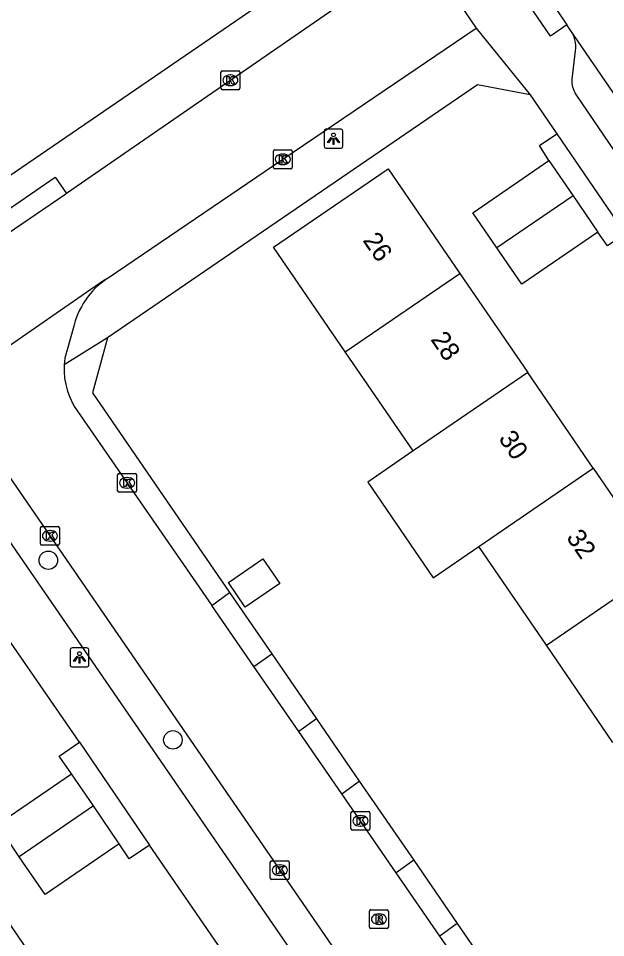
# Model space of a CAD drawing. Extents: x 157466 to 158888, y 383063 to 384677.
# Drawn here: x 158397.42 to 158428.52, y 383640.32 to 383689.02 of the extents above; entities that cross this region are included whole.
import ezdxf

# ---------------------------------------------------------------- set-up
doc = ezdxf.new("R2010")
doc.units = 0
for name, color, linetype in [('IMGEO_Boom', 7, 'Continuous'), ('IMGEO_Kolk', 7, 'Continuous'), ('IMGEO_Lichtpunt', 7, 'Continuous'), ('IMGEO_Pand', 7, 'Continuous'), ('IMGEO_Pand_nummerreeks', 7, 'Continuous'), ('IMGEO_Rijbaan_lokaal_open', 7, 'Continuous'), ('IMGEO_Rioolput', 7, 'Continuous'), ('IMGEO_Voetpad_open', 7, 'Continuous')]:
    doc.layers.add(name, color=color, linetype=linetype)

msp = doc.modelspace()

# ---------------------------------------------------------------- linework, layer by layer
at = {"layer": 'IMGEO_Boom'}
for centre in [(158399.001, 383660.31), (158405.599, 383650.793)]:
    msp.add_circle(centre, 0.489, dxfattribs=at)
at = {"layer": 'IMGEO_Kolk'}
for p, q in [((158408.144, 383685.318), (158408.144, 383686.17)), ((158408.219, 383686.244), (158409.071, 383686.244)), ((158409.145, 383686.17), (158409.145, 383685.318)), ((158408.632, 383686.024), (158408.657, 383686.024)), ((158409.071, 383685.244), (158408.219, 383685.244)), ((158408.655, 383685.464), (158408.63, 383685.464)), ((158410.922, 383681.129), (158410.922, 383681.981)), ((158410.997, 383682.055), (158411.849, 383682.055)), ((158411.41, 383681.835), (158411.435, 383681.835)), ((158411.923, 383681.981), (158411.923, 383681.129)), ((158411.433, 383681.275), (158411.408, 383681.275)), ((158411.849, 383681.055), (158410.997, 383681.055)), ((158402.673, 383663.986), (158402.673, 383664.838)), ((158402.748, 383664.912), (158403.6, 383664.912)), ((158403.161, 383664.692), (158403.186, 383664.692)), ((158403.674, 383664.838), (158403.674, 383663.986)), ((158403.6, 383663.912), (158402.748, 383663.912)), ((158403.184, 383664.132), (158403.159, 383664.132)), ((158398.587, 383661.177), (158398.587, 383662.029)), ((158398.662, 383662.103), (158399.514, 383662.103)), ((158399.075, 383661.883), (158399.1, 383661.883)), ((158399.588, 383662.029), (158399.588, 383661.177)), ((158399.098, 383661.323), (158399.073, 383661.323)), ((158399.514, 383661.103), (158398.662, 383661.103)), ((158415.032, 383646.078), (158415.032, 383646.93)), ((158415.107, 383647.004), (158415.959, 383647.004)), ((158415.52, 383646.784), (158415.545, 383646.784)), ((158416.033, 383646.93), (158416.033, 383646.078)), ((158415.543, 383646.224), (158415.518, 383646.224)), ((158415.959, 383646.004), (158415.107, 383646.004)), ((158410.76, 383643.465), (158410.76, 383644.317)), ((158410.835, 383644.391), (158411.687, 383644.391)), ((158411.761, 383644.317), (158411.761, 383643.465)), ((158411.248, 383644.171), (158411.273, 383644.171)), ((158411.687, 383643.391), (158410.835, 383643.391)), ((158411.271, 383643.611), (158411.246, 383643.611))]:
    msp.add_line(p, q, dxfattribs=at)
for points in [[(158408.144, 383685.318), (158408.144, 383686.17)], [(158408.219, 383686.244), (158409.071, 383686.244)], [(158409.145, 383686.17), (158409.145, 383685.318)], [(158408.465, 383685.944), (158408.588, 383685.944), (158408.588, 383685.793), (158408.718, 383685.944), (158408.882, 383685.944), (158408.736, 383685.793), (158408.889, 383685.544), (158408.737, 383685.544), (158408.652, 383685.708), (158408.588, 383685.641), (158408.588, 383685.544), (158408.465, 383685.544), (158408.465, 383685.944)], [(158409.071, 383685.244), (158408.219, 383685.244)], [(158410.922, 383681.129), (158410.922, 383681.981)], [(158410.997, 383682.055), (158411.849, 383682.055)], [(158411.243, 383681.755), (158411.366, 383681.755), (158411.366, 383681.604), (158411.496, 383681.755), (158411.66, 383681.755), (158411.514, 383681.604), (158411.667, 383681.355), (158411.515, 383681.355), (158411.43, 383681.519), (158411.366, 383681.452), (158411.366, 383681.355), (158411.243, 383681.355), (158411.243, 383681.755)], [(158411.923, 383681.981), (158411.923, 383681.129)], [(158411.849, 383681.055), (158410.997, 383681.055)], [(158402.673, 383663.986), (158402.673, 383664.838)], [(158402.748, 383664.912), (158403.6, 383664.912)], [(158403.674, 383664.838), (158403.674, 383663.986)], [(158402.994, 383664.612), (158403.117, 383664.612), (158403.117, 383664.461), (158403.247, 383664.612), (158403.411, 383664.612), (158403.265, 383664.461), (158403.418, 383664.212), (158403.266, 383664.212), (158403.181, 383664.376), (158403.117, 383664.309), (158403.117, 383664.212), (158402.994, 383664.212), (158402.994, 383664.612)], [(158403.6, 383663.912), (158402.748, 383663.912)], [(158398.587, 383661.177), (158398.587, 383662.029)], [(158398.662, 383662.103), (158399.514, 383662.103)], [(158398.908, 383661.803), (158399.031, 383661.803), (158399.031, 383661.652), (158399.161, 383661.803), (158399.325, 383661.803), (158399.179, 383661.652), (158399.332, 383661.403), (158399.18, 383661.403), (158399.095, 383661.567), (158399.031, 383661.5), (158399.031, 383661.403), (158398.908, 383661.403), (158398.908, 383661.803)], [(158399.588, 383662.029), (158399.588, 383661.177)], [(158399.514, 383661.103), (158398.662, 383661.103)], [(158415.032, 383646.078), (158415.032, 383646.93)], [(158415.107, 383647.004), (158415.959, 383647.004)], [(158415.353, 383646.704), (158415.476, 383646.704), (158415.476, 383646.553), (158415.606, 383646.704), (158415.77, 383646.704), (158415.624, 383646.553), (158415.777, 383646.304), (158415.625, 383646.304), (158415.54, 383646.468), (158415.476, 383646.401), (158415.476, 383646.304), (158415.353, 383646.304), (158415.353, 383646.704)], [(158416.033, 383646.93), (158416.033, 383646.078)], [(158415.959, 383646.004), (158415.107, 383646.004)], [(158410.76, 383643.465), (158410.76, 383644.317)], [(158410.835, 383644.391), (158411.687, 383644.391)], [(158411.761, 383644.317), (158411.761, 383643.465)], [(158411.081, 383644.091), (158411.204, 383644.091), (158411.204, 383643.94), (158411.334, 383644.091), (158411.498, 383644.091), (158411.352, 383643.94), (158411.505, 383643.691), (158411.353, 383643.691), (158411.268, 383643.855), (158411.204, 383643.788), (158411.204, 383643.691), (158411.081, 383643.691), (158411.081, 383644.091)], [(158411.687, 383643.391), (158410.835, 383643.391)]]:
    msp.add_lwpolyline(points, dxfattribs=at)
for centre, start, end in [((158408.221, 383686.168), 91.552, 178.448), ((158408.221, 383686.168), 91.552, 178.448), ((158409.069, 383686.168), 1.552, 88.448), ((158409.069, 383686.168), 1.552, 88.448), ((158408.221, 383685.32), 181.552, 268.448), ((158408.221, 383685.32), 181.552, 268.448), ((158409.069, 383685.32), 271.552, 358.448), ((158409.069, 383685.32), 271.552, 358.448), ((158410.999, 383681.979), 91.552, 178.448), ((158410.999, 383681.979), 91.552, 178.448), ((158411.847, 383681.979), 1.552, 88.448), ((158411.847, 383681.979), 1.552, 88.448), ((158410.999, 383681.131), 181.552, 268.448), ((158410.999, 383681.131), 181.552, 268.448), ((158411.847, 383681.131), 271.552, 358.448), ((158411.847, 383681.131), 271.552, 358.448), ((158402.75, 383664.836), 91.552, 178.448), ((158402.75, 383664.836), 91.552, 178.448), ((158403.598, 383664.836), 1.552, 88.448), ((158403.598, 383664.836), 1.552, 88.448), ((158402.75, 383663.988), 181.552, 268.448), ((158402.75, 383663.988), 181.552, 268.448), ((158403.598, 383663.988), 271.552, 358.448), ((158403.598, 383663.988), 271.552, 358.448), ((158398.664, 383662.027), 91.552, 178.448), ((158398.664, 383662.027), 91.552, 178.448), ((158399.512, 383662.027), 1.552, 88.448), ((158399.512, 383662.027), 1.552, 88.448), ((158398.664, 383661.179), 181.552, 268.448), ((158398.664, 383661.179), 181.552, 268.448), ((158399.512, 383661.179), 271.552, 358.448), ((158399.512, 383661.179), 271.552, 358.448), ((158415.109, 383646.928), 91.552, 178.448), ((158415.109, 383646.928), 91.552, 178.448), ((158415.957, 383646.928), 1.552, 88.448), ((158415.957, 383646.928), 1.552, 88.448), ((158415.109, 383646.08), 181.552, 268.448), ((158415.109, 383646.08), 181.552, 268.448), ((158415.957, 383646.08), 271.552, 358.448), ((158415.957, 383646.08), 271.552, 358.448), ((158410.837, 383644.315), 91.552, 178.448), ((158410.837, 383644.315), 91.552, 178.448), ((158411.685, 383644.315), 1.552, 88.448), ((158411.685, 383644.315), 1.552, 88.448), ((158410.837, 383643.467), 181.552, 268.448), ((158410.837, 383643.467), 181.552, 268.448), ((158411.685, 383643.467), 271.552, 358.448), ((158411.685, 383643.467), 271.552, 358.448)]:
    msp.add_arc(centre, 0.0765, start, end, dxfattribs=at)
for centre, major_axis, ratio, start_param, end_param in [((158408.631, 383685.744), (-0.387, 0.002), 0.722429, 4.712389, 7.853982), ((158408.656, 383685.744), (-0.39, 0.002), 0.717154, 1.570796, 4.712389), ((158411.409, 383681.555), (-0.387, 0.002), 0.722429, 4.712389, 7.853982), ((158411.434, 383681.555), (-0.39, 0.002), 0.717154, 1.570796, 4.712389), ((158403.16, 383664.412), (-0.387, 0.002), 0.722429, 4.712389, 7.853982), ((158403.185, 383664.412), (-0.39, 0.002), 0.717154, 1.570796, 4.712389), ((158399.074, 383661.603), (-0.387, 0.002), 0.722429, 4.712389, 7.853982), ((158399.099, 383661.603), (-0.39, 0.002), 0.717154, 1.570796, 4.712389), ((158415.519, 383646.504), (-0.387, 0.002), 0.722429, 4.712389, 7.853982), ((158415.544, 383646.504), (-0.39, 0.002), 0.717154, 1.570796, 4.712389), ((158411.247, 383643.891), (-0.387, 0.002), 0.722429, 4.712389, 7.853982), ((158411.272, 383643.891), (-0.39, 0.002), 0.717154, 1.570796, 4.712389)]:
    msp.add_ellipse(centre, major_axis=major_axis, ratio=ratio, start_param=start_param, end_param=end_param, dxfattribs=at)
at = {"layer": 'IMGEO_Lichtpunt'}
for p, q in [((158413.609, 383683.05), (158413.609, 383682.243)), ((158413.609, 383683.05), (158413.609, 383682.243)), ((158414.511, 383683.145), (158413.703, 383683.145)), ((158414.511, 383683.145), (158413.703, 383683.145)), ((158414.605, 383682.243), (158414.605, 383683.05)), ((158414.605, 383682.243), (158414.605, 383683.05)), ((158413.703, 383682.149), (158414.511, 383682.149)), ((158413.703, 383682.149), (158414.511, 383682.149)), ((158400.155, 383655.566), (158400.155, 383654.759)), ((158400.155, 383655.566), (158400.155, 383654.759)), ((158401.057, 383655.661), (158400.249, 383655.661)), ((158401.057, 383655.661), (158400.249, 383655.661)), ((158401.151, 383654.759), (158401.151, 383655.566)), ((158401.151, 383654.759), (158401.151, 383655.566)), ((158400.249, 383654.665), (158401.057, 383654.665)), ((158400.249, 383654.665), (158401.057, 383654.665))]:
    msp.add_line(p, q, dxfattribs=at)
for points in [[(158413.983, 383682.714), (158414.022, 383682.686), (158413.834, 383682.424), (158413.796, 383682.451), (158413.983, 383682.714)], [(158414.195, 383682.686), (158414.233, 383682.713), (158414.42, 383682.451), (158414.381, 383682.423), (158414.195, 383682.686)], [(158414.085, 383682.666), (158414.132, 383682.666), (158414.132, 383682.344), (158414.085, 383682.344), (158414.085, 383682.666)], [(158400.529, 383655.23), (158400.568, 383655.202), (158400.38, 383654.94), (158400.342, 383654.967), (158400.529, 383655.23)], [(158400.631, 383655.182), (158400.678, 383655.182), (158400.678, 383654.86), (158400.631, 383654.86), (158400.631, 383655.182)], [(158400.741, 383655.202), (158400.779, 383655.229), (158400.966, 383654.967), (158400.927, 383654.939), (158400.741, 383655.202)]]:
    msp.add_lwpolyline(points, dxfattribs=at)
for centre in [(158414.108, 383682.848), (158400.654, 383655.364)]:
    msp.add_circle(centre, 0.0994, dxfattribs=at)
for centre, start, end in [((158413.703, 383683.05), 90, 180), ((158413.703, 383683.05), 90, 180), ((158414.511, 383683.05), 0, 90), ((158414.511, 383683.05), 0, 90), ((158413.703, 383682.243), 180, 270), ((158413.703, 383682.243), 180, 270), ((158414.511, 383682.243), 270, 0), ((158414.511, 383682.243), 270, 360), ((158400.249, 383655.566), 90, 180), ((158400.249, 383655.566), 90, 180), ((158401.057, 383655.566), 0, 90), ((158401.057, 383655.566), 0, 90), ((158400.249, 383654.759), 180, 270), ((158400.249, 383654.759), 180, 270), ((158401.057, 383654.759), 270, 0), ((158401.057, 383654.759), 270, 360)]:
    msp.add_arc(centre, 0.0946, start, end, dxfattribs=at)
at = {"layer": 'IMGEO_Pand'}
for points in [[(158422.761, 383676.858), (158421.479, 383678.728), (158425.514, 383681.495)], [(158425.514, 383681.495), (158426.798, 383679.623)], [(158414.73, 383671.358), (158410.935, 383676.9), (158417.002, 383681.055), (158420.797, 383675.513)], [(158426.798, 383679.623), (158422.761, 383676.858)], [(158426.798, 383679.623), (158428.115, 383677.701)], [(158428.115, 383677.701), (158424.081, 383674.934), (158422.761, 383676.858)], [(158414.73, 383671.358), (158420.797, 383675.513)], [(158420.797, 383675.513), (158424.396, 383670.258)], [(158418.329, 383666.103), (158414.73, 383671.358)], [(158424.396, 383670.258), (158418.329, 383666.103)], [(158427.864, 383665.193), (158424.396, 383670.258)], [(158418.329, 383666.103), (158415.919, 383664.452), (158419.388, 383659.387), (158421.798, 383661.038)], [(158421.798, 383661.038), (158427.864, 383665.193)], [(158427.864, 383665.193), (158431.447, 383659.961)], [(158425.381, 383655.806), (158421.798, 383661.038)], [(158409.434, 383657.825), (158408.536, 383659.137), (158410.367, 383660.39), (158411.264, 383659.079), (158409.434, 383657.825)], [(158425.381, 383655.806), (158431.447, 383659.961)], [(158428.905, 383650.66), (158425.381, 383655.806)], [(158397.46, 383644.596), (158396.292, 383646.3), (158400.224, 383648.995)], [(158401.391, 383647.291), (158400.224, 383648.995)], [(158401.391, 383647.291), (158397.46, 383644.596)], [(158402.761, 383645.293), (158401.391, 383647.291)], [(158402.761, 383645.293), (158398.829, 383642.598), (158397.46, 383644.596)], [(158395.438, 383643.21), (158399.04, 383637.956)]]:
    msp.add_lwpolyline(points, dxfattribs=at)
at = {"layer": 'IMGEO_Rijbaan_lokaal_open'}
for points in [[(158421.001, 383696.792), (158426.471, 383688.683)], [(158418.79, 383692.748), (158399.958, 383679.742)], [(158418.79, 383692.748), (158421.659, 383688.498)], [(158426.649, 383688.421), (158426.471, 383688.683)], [(158402.125, 383675.244), (158402.165, 383675.271), (158411.426, 383681.568), (158421.659, 383688.498)], [(158431.618, 383681.158), (158426.649, 383688.421)], [(158399.958, 383679.742), (158399.87, 383679.681), (158396.818, 383677.592)], [(158390.1, 383666.952), (158401.945, 383675.147), (158402.125, 383675.244)], [(158400.32, 383672.589), (158399.876, 383671.011), (158399.842, 383670.662)], [(158399.842, 383670.662), (158399.838, 383670.312), (158399.867, 383669.962), (158399.926, 383669.617), (158400.016, 383669.278), (158400.136, 383668.949), (158400.284, 383668.632), (158400.389, 383668.445), (158407.655, 383657.917)], [(158396.544, 383665.307), (158414.772, 383638.784), (158440.961, 383600.776), (158448.901, 383589.304), (158452.346, 383584.337)], [(158409.893, 383654.674), (158407.655, 383657.917)], [(158412.265, 383651.237), (158409.893, 383654.674)], [(158414.541, 383647.939), (158412.265, 383651.237)], [(158417.434, 383643.747), (158414.541, 383647.939)], [(158419.744, 383640.399), (158417.434, 383643.747)], [(158428.487, 383627.727), (158419.744, 383640.399)]]:
    msp.add_lwpolyline(points, dxfattribs=at)
msp.add_arc((158404.496, 383671.691), 4.271, 123.7158, 167.8646, dxfattribs=at)
at = {"layer": 'IMGEO_Rioolput'}
for p, q in [((158416.088, 383641.796), (158416.94, 383641.796)), ((158416.013, 383640.87), (158416.013, 383641.722)), ((158416.501, 383641.576), (158416.526, 383641.576)), ((158417.014, 383641.722), (158417.014, 383640.87)), ((158416.94, 383640.796), (158416.088, 383640.796)), ((158416.524, 383641.016), (158416.499, 383641.016))]:
    msp.add_line(p, q, dxfattribs=at)
for points in [[(158416.088, 383641.796), (158416.94, 383641.796)], [(158416.013, 383640.87), (158416.013, 383641.722)], [(158416.602, 383641.494), (158416.35, 383641.496), (158416.35, 383641.096)], [(158416.528, 383641.415), (158416.474, 383641.415), (158416.474, 383641.334)], [(158416.474, 383641.334), (158416.526, 383641.334)], [(158417.014, 383641.722), (158417.014, 383640.87)], [(158416.94, 383640.796), (158416.088, 383640.796)], [(158416.35, 383641.096), (158416.474, 383641.096), (158416.474, 383641.258), (158416.485, 383641.258)], [(158416.532, 383641.229), (158416.603, 383641.096), (158416.743, 383641.096), (158416.678, 383641.222)]]:
    msp.add_lwpolyline(points, dxfattribs=at)
for centre, radius, start, end in [((158416.09, 383641.72), 0.0765, 91.552, 178.448), ((158416.09, 383641.72), 0.0765, 91.552, 178.448), ((158416.938, 383641.72), 0.0765, 1.552, 88.448), ((158416.938, 383641.72), 0.0765, 1.552, 88.448), ((158416.51, 383641.523), 0.19, 274.7715, 282.9687), ((158416.534, 383641.319), 0.0964, 77.0061, 93.1865), ((158416.548, 383641.376), 0.0378, 276.6634, 79.6772), ((158416.601, 383641.384), 0.109, 350.3612, 89.416), ((158416.599, 383641.384), 0.112, 277.5842, 350.9817), ((158416.09, 383640.872), 0.0765, 181.552, 268.448), ((158416.09, 383640.872), 0.0765, 181.552, 268.448), ((158416.484, 383641.205), 0.0533, 26.0293, 88.6989), ((158416.583, 383641.169), 0.108, 29.5134, 73.7905), ((158416.938, 383640.872), 0.0765, 271.552, 358.448), ((158416.938, 383640.872), 0.0765, 271.552, 358.448)]:
    msp.add_arc(centre, radius, start, end, dxfattribs=at)
for centre, major_axis, ratio, start_param, end_param in [((158416.5, 383641.296), (-0.387, 0.002), 0.722429, 4.712389, 7.853982), ((158416.525, 383641.296), (-0.39, 0.002), 0.717154, 1.570796, 4.712389)]:
    msp.add_ellipse(centre, major_axis=major_axis, ratio=ratio, start_param=start_param, end_param=end_param, dxfattribs=at)
at = {"layer": 'IMGEO_Voetpad_open'}
for points in [[(158426.471, 383688.683), (158425.596, 383688.085), (158420.071, 383696.163)], [(158272.753, 383598.283), (158275.269, 383597.397), (158279.276, 383600.145), (158417.27, 383694.62)], [(158421.659, 383688.498), (158424.522, 383684.978)], [(158429.298, 383681.568), (158426.955, 383684.994), (158426.898, 383685.086), (158426.85, 383685.182), (158426.81, 383685.282), (158426.78, 383685.385), (158426.759, 383685.49), (158426.747, 383685.596), (158426.745, 383685.703), (158426.753, 383685.81), (158426.926, 383687.299), (158426.937, 383687.446), (158426.934, 383687.594), (158426.918, 383687.74), (158426.889, 383687.885), (158426.848, 383688.027), (158426.793, 383688.164), (158426.727, 383688.296), (158426.649, 383688.421)], [(158424.522, 383684.978), (158421.726, 383685.501), (158402.142, 383672.098)], [(158424.522, 383684.978), (158425.935, 383682.914)], [(158425.514, 383681.495), (158425.012, 383682.282), (158425.935, 383682.914)], [(158425.935, 383682.914), (158429.557, 383677.603)], [(158396.818, 383677.592), (158396.225, 383678.458), (158399.365, 383680.608), (158399.958, 383679.742)], [(158429.557, 383677.603), (158428.625, 383676.965), (158428.115, 383677.701)], [(158402.142, 383672.098), (158399.842, 383670.662)], [(158402.142, 383672.098), (158401.334, 383669.173), (158408.603, 383658.6)], [(158430.181, 383613.05), (158413.196, 383637.7), (158396.546, 383661.927)], [(158407.655, 383657.917), (158408.603, 383658.6)], [(158408.603, 383658.6), (158410.835, 383655.354)], [(158400.648, 383650.664), (158396.688, 383656.436)], [(158409.893, 383654.674), (158410.835, 383655.354)], [(158410.835, 383655.354), (158413.201, 383651.913)], [(158413.201, 383651.913), (158412.265, 383651.237)], [(158413.201, 383651.913), (158415.472, 383648.61)], [(158400.224, 383648.995), (158399.578, 383649.931), (158400.648, 383650.664)], [(158400.648, 383650.664), (158404.359, 383645.219)], [(158414.541, 383647.939), (158415.472, 383648.61)], [(158415.472, 383648.61), (158418.358, 383644.413)], [(158404.359, 383645.219), (158403.292, 383644.487), (158402.761, 383645.293)], [(158408.365, 383639.388), (158404.359, 383645.219)], [(158418.358, 383644.413), (158417.434, 383643.747)], [(158418.358, 383644.413), (158420.662, 383641.061)], [(158420.662, 383641.061), (158419.744, 383640.399)], [(158420.662, 383641.061), (158422.403, 383638.528)]]:
    msp.add_lwpolyline(points, dxfattribs=at)

# ---------------------------------------------------------------- texts
at = {"layer": 'IMGEO_Pand_nummerreeks'}
for s, rotation, p in [('26', 304.4031, (158415.625, 383677.259)), ('28', 304.4031, (158419.221, 383672.009)), ('30', 304.4059, (158422.816, 383666.761)), ('32', 304.4031, (158426.405, 383661.518))]:
    msp.add_text(s, height=1, rotation=rotation, dxfattribs=at).set_placement(p)

doc.saveas('drawing.dxf')
